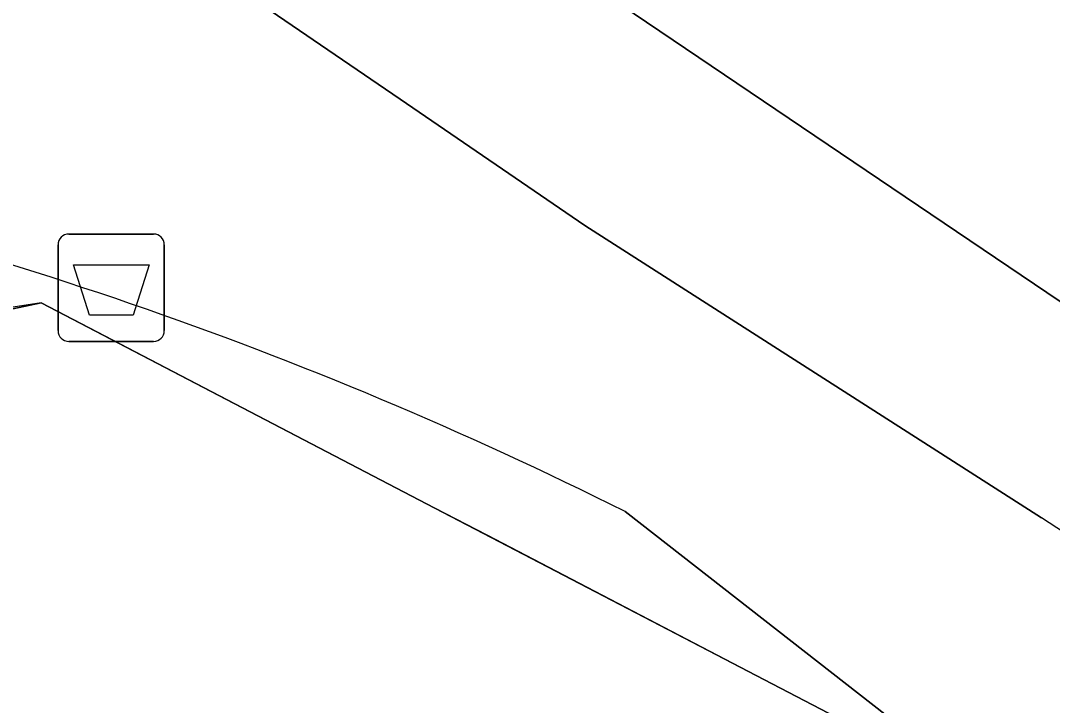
# Model space of a CAD drawing. Extents: x 160377 to 161131, y 383938 to 384853.
# Drawn here: x 160847.42 to 160857.04, y 384813.42 to 384819.79 of the extents above; entities that cross this region are included whole.
import ezdxf

# ---------------------------------------------------------------- set-up
doc = ezdxf.new("R2010")
doc.units = 0
for name, color, linetype in [('IMGEO_Afvalbak', 7, 'Continuous'), ('IMGEO_Fietspad_gesloten', 7, 'Continuous'), ('IMGEO_Pand_overbouw', 7, 'Continuous'), ('IMGEO_Verkeerseiland_gesloten', 7, 'Continuous'), ('IMGEO_Voetpad_open', 7, 'Continuous')]:
    doc.layers.add(name, color=color, linetype=linetype)

msp = doc.modelspace()

# ---------------------------------------------------------------- linework, layer by layer
at = {"layer": 'IMGEO_Afvalbak'}
for p, q in [((160847.8731, 384817.8075), (160848.6629, 384817.8075)), ((160848.6629, 384817.8075), (160847.8731, 384817.8075)), ((160847.7731, 384816.9085), (160847.7731, 384817.7075)), ((160847.7731, 384817.7075), (160847.7731, 384816.9085)), ((160848.7629, 384817.7075), (160848.7629, 384816.9085)), ((160848.7629, 384816.9085), (160848.7629, 384817.7075)), ((160848.6629, 384816.8085), (160847.8731, 384816.8085)), ((160847.8731, 384816.8085), (160848.6629, 384816.8085))]:
    msp.add_line(p, q, dxfattribs=at)
msp.add_lwpolyline([(160847.9158, 384817.5224), (160848.6202, 384817.5224), (160848.4714, 384817.0515), (160848.0646, 384817.0515), (160847.9158, 384817.5224)], dxfattribs=at)
for centre, start, end in [((160847.8731, 384817.7075), 90, 180), ((160847.8731, 384817.7075), 90, 180), ((160848.6629, 384817.7075), 0, 90), ((160848.6629, 384817.7075), 360, 90), ((160847.8731, 384816.9085), 180, 270), ((160847.8731, 384816.9085), 180, 270), ((160848.6629, 384816.9085), 270, 0), ((160848.6629, 384816.9085), 270, 0)]:
    msp.add_arc(centre, 0.1, start, end, dxfattribs=at)
at = {"layer": 'IMGEO_Fietspad_gesloten'}
for points in [[(160860.179, 384815.018), (160858.556, 384816.205), (160851.937, 384820.674), (160849.885, 384824.456)], [(160844.371, 384823.555), (160850.959, 384819.064), (160852.682, 384817.889), (160856.936, 384815.166)]]:
    msp.add_lwpolyline(points, dxfattribs=at)
msp.add_arc((160846.9229, 384799.5657), 18.5373, 48.88724, 57.30559, dxfattribs=at)
at = {"layer": 'IMGEO_Pand_overbouw'}
msp.add_lwpolyline([(160849.33, 384804.182), (160856.936, 384807.449), (160857.683, 384807.769), (160857.443, 384808.329), (160855.689, 384812.566), (160855.478, 384813.074), (160854.992, 384813.327), (160851.771, 384815.004), (160851.285, 384815.256), (160848.064, 384816.934), (160847.614, 384817.168), (160847.091, 384817.088), (160844.534, 384816.516), (160845.065, 384813.786), (160845.768, 384813.312), (160846.784, 384810.371), (160845.885, 384809.93), (160847.147, 384808.478), (160847.646, 384808.676)], close=True, dxfattribs=at)
at = {"layer": 'IMGEO_Verkeerseiland_gesloten'}
msp.add_lwpolyline([(160851.937, 384820.674), (160858.556, 384816.205), (160860.179, 384815.018)], dxfattribs=at)
at = {"layer": 'IMGEO_Voetpad_open'}
for points in [[(160856.936, 384815.166), (160852.682, 384817.889), (160850.959, 384819.064), (160844.371, 384823.555)], [(160843.625, 384818.467), (160844.534, 384816.516), (160847.614, 384817.168), (160851.285, 384815.256), (160855.478, 384813.074), (160857.683, 384807.769), (160861.248, 384807.613)], [(160856.777, 384812.323), (160853.057, 384815.224)], [(160853.057, 384815.224), (160856.777, 384812.323)]]:
    msp.add_lwpolyline(points, dxfattribs=at)
msp.add_lwpolyline([(160857.683, 384807.769), (160855.478, 384813.074), (160851.285, 384815.256), (160847.614, 384817.168), (160844.534, 384816.516), (160845.065, 384813.786), (160845.768, 384813.312), (160846.784, 384810.371), (160845.885, 384809.93), (160847.147, 384808.478), (160847.646, 384808.676), (160849.33, 384804.182)], close=True, dxfattribs=at)
for centre, radius, start, end in [((160836.2012, 384781.538), 37.6678, 63.41758, 78.63345), ((160836.2012, 384781.538), 37.6678, 63.41758, 78.63345), ((160846.9229, 384799.5657), 18.5373, 48.88724, 57.30559)]:
    msp.add_arc(centre, radius, start, end, dxfattribs=at)

doc.saveas('drawing.dxf')
